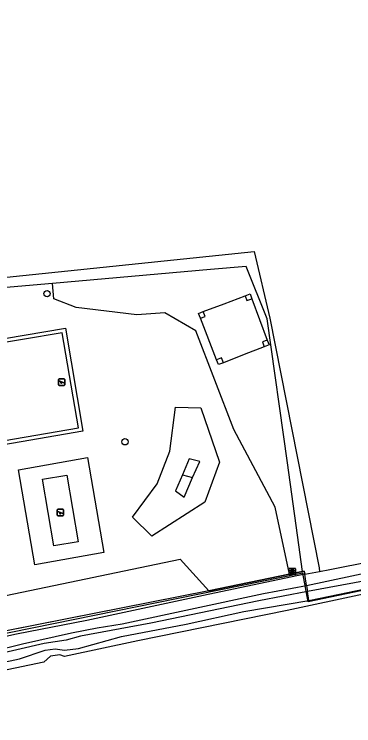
# Model space of a CAD drawing. Extents: x 162880 to 165536, y 384011 to 385179.
# Drawn here: x 164720.7 to 164773.1, y 384316.2 to 384426 of the extents above; entities that cross this region are included whole.
import ezdxf

# ---------------------------------------------------------------- set-up
doc = ezdxf.new("R2010")
doc.units = 0
for name, color, linetype in [('IMGEO_Boom', 7, 'Continuous'), ('IMGEO_Bouwland', 7, 'Continuous'), ('IMGEO_Grasland_overig', 7, 'Continuous'), ('IMGEO_Greppel_droge_sloot', 7, 'Continuous'), ('IMGEO_Groenvoorziening', 7, 'Continuous'), ('IMGEO_Hek', 7, 'Continuous'), ('IMGEO_Hoogspanningsmast', 7, 'Continuous'), ('IMGEO_Loofbos', 7, 'Continuous'), ('IMGEO_Oever', 7, 'Continuous'), ('IMGEO_Rioolput', 7, 'Continuous'), ('IMGEO_Speelvoorziening', 7, 'Continuous'), ('IMGEO_Spoorbaan_halfverhard', 7, 'Continuous'), ('IMGEO_Voetpad_open', 7, 'Continuous'), ('IMGEO_Waterloop', 7, 'Continuous')]:
    doc.layers.add(name, color=color, linetype=linetype)

msp = doc.modelspace()

# ---------------------------------------------------------------- linework, layer by layer
at = {"layer": 'IMGEO_Boom'}
for centre in [(164725.73, 384382.9), (164737.76, 384360.02)]:
    msp.add_circle(centre, 0.489, dxfattribs=at)
at = {"layer": 'IMGEO_Bouwland'}
msp.add_lwpolyline([(164767.8, 384340.01), (164769.36, 384340.32), (164807.26, 384347.79), (164852.91, 384357.01), (164886.2, 384363.73), (165085.48, 384405.66), (165085.86, 384405.6), (165086.64, 384405.92), (165086.84, 384407.38)], dxfattribs=at)
at = {"layer": 'IMGEO_Grasland_overig'}
for points in [[(164708.48, 384603.19), (164705.05, 384532.55), (164706.64, 384530.03), (164706.11, 384512.04), (164706.11, 384491.41), (164707.17, 384478.44), (164716.43, 384430.68), (164697.64, 384427.51), (164702.94, 384393.38), (164705.6, 384383.98), (164757.71, 384389.41), (164760.12, 384379.09), (164767.71, 384340.53), (164767.8, 384340.01)], [(164726.55, 384384.47), (164720.02, 384383.9)], [(164765.51, 384339.56), (164750.62, 384336.44), (164731.85, 384332.43), (164721.03, 384330.29), (164708.23, 384327.49), (164705.3, 384326.69), (164696.31, 384325.07), (164690.89, 384323.68), (164685.66, 384322.23), (164683.68, 384321.87), (164681.68, 384321.96), (164678.81, 384321.9), (164676.12, 384321.36)], [(164750.68, 384336.98), (164763.15, 384339.58)], [(164765.51, 384339.56), (164765.44, 384340.05), (164765.14, 384339.99)], [(164765.51, 384339.56), (164767.8, 384340.01)], [(164783.99, 384339.14), (164770.89, 384336.45), (164766.11, 384335.47), (164766.11, 384335.5)], [(164750.68, 384336.98), (164678.08, 384322.63), (164677.85, 384322.59), (164675.97, 384322.22), (164675.98, 384322.17), (164676.12, 384321.36)], [(164676.56, 384318.94), (164676.59, 384318.83), (164677.85, 384318.65), (164679.25, 384318.09), (164680.79, 384318.03), (164683.52, 384318.34), (164690.12, 384319.59), (164699.64, 384321.62), (164714.44, 384325.02), (164721.47, 384326.48), (164725.42, 384327.82), (164726.98, 384328.03), (164728.42, 384327.84), (164730.57, 384328.11), (164737.23, 384329.93), (164747.22, 384331.88), (164756.08, 384333.79), (164766.11, 384335.5)]]:
    msp.add_lwpolyline(points, dxfattribs=at)
at = {"layer": 'IMGEO_Greppel_droge_sloot'}
for points in [[(164717.33, 384327.71), (164721.92, 384328.84), (164729.5, 384330.52), (164733.48, 384331.3), (164737.34, 384331.93), (164759.14, 384336.58), (164765.77, 384337.82)], [(164765.91, 384336.88), (164758.44, 384335.48), (164741.75, 384332.02), (164730.88, 384329.99), (164728.66, 384329.4), (164725.29, 384328.88), (164716.12, 384326.74)]]:
    msp.add_lwpolyline(points, dxfattribs=at)
at = {"layer": 'IMGEO_Groenvoorziening'}
for points in [[(164749.47, 384365.26), (164752.33, 384356.85), (164750.07, 384350.71), (164741.93, 384345.45), (164738.92, 384348.37), (164742.73, 384353.51), (164744.68, 384358.56), (164745.54, 384365.37), (164749.47, 384365.26)], [(164748.2, 384354.48), (164749.29, 384356.95), (164747.68, 384357.38), (164746.63, 384354.93)], [(164746.63, 384354.93), (164745.56, 384352.46), (164746.88, 384351.46), (164748.2, 384354.48)], [(164746.63, 384354.93), (164748.2, 384354.48)], [(164702.61, 384331.54), (164709.37, 384333.06), (164708.77, 384336.79), (164713.6, 384337.99), (164719.39, 384336.26), (164746.26, 384341.89), (164750.68, 384336.98)]]:
    msp.add_lwpolyline(points, dxfattribs=at)
at = {"layer": 'IMGEO_Hek'}
for points in [[(165092.26, 384403.34), (165087.37, 384402.25), (165080.04, 384400.72), (165065.36, 384397.66), (165048.23, 384394.09), (165028.62, 384390.03), (165001.7, 384384.41), (164977.16, 384379.34), (164967.4, 384377.26), (164879.27, 384358.85), (164837.74, 384350.21), (164803.5, 384343.11), (164766.04, 384335.31), (164765.19, 384339.75), (164704.13, 384327.32), (164675.91, 384322.05), (164676.85, 384317.5)], [(164762.82, 384356.77), (164759.73, 384379.03), (164756.46, 384387.08), (164750.96, 384386.6)], [(164750.96, 384386.6), (164726.55, 384384.47)], [(164726.55, 384384.47), (164704.06, 384382.51)], [(164764.37, 384345.58), (164762.82, 384356.77)], [(164854.21, 384353.68), (164820.08, 384346.54), (164770.89, 384336.45)], [(164765.14, 384339.99), (164764.37, 384345.58)], [(164763.15, 384339.58), (164750.68, 384336.98)], [(164765.14, 384339.99), (164763.15, 384339.58)], [(164765.14, 384339.99), (164765.44, 384340.05), (164765.51, 384339.56)], [(164750.68, 384336.98), (164675.97, 384322.22), (164676.85, 384317.39)]]:
    msp.add_lwpolyline(points, dxfattribs=at)
at = {"layer": 'IMGEO_Hoogspanningsmast'}
for points in [[(164756.31, 384382.57), (164757.06, 384382.85), (164757.34, 384382.1)], [(164756.31, 384382.57), (164756.59, 384381.82), (164757.34, 384382.1)], [(164749.4, 384379.1), (164749.11, 384379.85), (164749.85, 384380.13)], [(164749.4, 384379.1), (164750.14, 384379.38), (164749.85, 384380.13)], [(164759.72, 384375.72), (164758.97, 384375.44), (164759.26, 384374.68)], [(164759.72, 384375.72), (164760, 384374.97), (164759.26, 384374.68)], [(164752.95, 384372.23), (164752.66, 384372.98), (164751.91, 384372.68)], [(164752.95, 384372.23), (164752.2, 384371.94), (164751.91, 384372.68)]]:
    msp.add_lwpolyline(points, dxfattribs=at)
at = {"layer": 'IMGEO_Loofbos'}
for points in [[(164765.14, 384339.99), (164764.37, 384345.58), (164762.82, 384356.77), (164759.73, 384379.03), (164756.46, 384387.08), (164750.96, 384386.6), (164726.55, 384384.47)], [(164763.15, 384339.58), (164760.92, 384349.91), (164754.58, 384361.94), (164748.67, 384377.13), (164743.89, 384379.92), (164739.61, 384379.62), (164730.25, 384380.73), (164726.78, 384382.11), (164726.55, 384384.47)], [(164749.85, 384380.13), (164753.05, 384381.34), (164756.31, 384382.57)], [(164757.34, 384382.1), (164759.72, 384375.72)], [(164751.91, 384372.68), (164749.4, 384379.1)], [(164759.26, 384374.68), (164756.17, 384373.48), (164752.95, 384372.23)], [(164763.15, 384339.58), (164765.14, 384339.99)]]:
    msp.add_lwpolyline(points, dxfattribs=at)
at = {"layer": 'IMGEO_Oever'}
for points in [[(164765.77, 384337.82), (164765.51, 384339.56)], [(164766.11, 384335.5), (164765.91, 384336.88)]]:
    msp.add_lwpolyline(points, dxfattribs=at)
at = {"layer": 'IMGEO_Rioolput'}
for p, q in [((164763.08, 384339.55), (164763.08, 384340.41)), ((164763.16, 384340.48), (164764.01, 384340.48)), ((164763.57, 384340.26), (164763.59, 384340.26)), ((164763.59, 384339.7), (164763.57, 384339.7)), ((164764.08, 384340.41), (164764.08, 384339.55)), ((164764.01, 384339.48), (164763.16, 384339.48))]:
    msp.add_line(p, q, dxfattribs=at)
for points in [[(164763.08, 384339.55), (164763.08, 384340.41)], [(164763.16, 384340.48), (164764.01, 384340.48)], [(164763.67, 384340.18), (164763.42, 384340.18), (164763.42, 384339.78)], [(164763.42, 384339.78), (164763.54, 384339.78), (164763.54, 384339.94), (164763.55, 384339.94)], [(164763.6, 384340.1), (164763.54, 384340.1), (164763.54, 384340.02)], [(164763.54, 384340.02), (164763.59, 384340.02)], [(164763.6, 384339.91), (164763.67, 384339.78), (164763.81, 384339.78), (164763.75, 384339.91)], [(164764.08, 384340.41), (164764.08, 384339.55)], [(164764.01, 384339.48), (164763.16, 384339.48)]]:
    msp.add_lwpolyline(points, dxfattribs=at)
for centre, radius, start, end in [((164763.16, 384340.4), 0.0765, 91.552, 178.448), ((164763.16, 384340.4), 0.0765, 91.552, 178.448), ((164763.16, 384339.56), 0.0765, 181.552, 268.448), ((164763.16, 384339.56), 0.0765, 181.552, 268.448), ((164763.55, 384339.89), 0.0533, 26.0293, 88.6989), ((164763.58, 384340.21), 0.19, 274.7715, 282.9687), ((164763.6, 384340), 0.0964, 77.0061, 93.1865), ((164763.62, 384340.06), 0.0378, 276.6634, 79.6772), ((164763.67, 384340.07), 0.109, 350.3612, 89.416), ((164763.67, 384340.07), 0.112, 277.5842, 350.9817), ((164763.65, 384339.85), 0.108, 29.5134, 73.7905), ((164764.01, 384340.4), 0.0765, 1.552, 88.448), ((164764.01, 384340.4), 0.0765, 1.552, 88.448), ((164764.01, 384339.56), 0.0765, 271.552, 358.448), ((164764.01, 384339.56), 0.0765, 271.552, 358.448)]:
    msp.add_arc(centre, radius, start, end, dxfattribs=at)
for centre, major_axis, ratio, start_param, end_param in [((164763.57, 384339.98), (-0.387, 0.002), 0.722429, 4.712389, 7.853982), ((164763.59, 384339.98), (-0.39, 0.002), 0.717154, 1.570796, 4.712389)]:
    msp.add_ellipse(centre, major_axis=major_axis, ratio=ratio, start_param=start_param, end_param=end_param, dxfattribs=at)
at = {"layer": 'IMGEO_Speelvoorziening'}
for p, q in [((164727.48, 384368.83), (164727.48, 384369.63)), ((164727.48, 384369.63), (164727.48, 384368.83)), ((164727.86, 384369.26), (164727.52, 384369.4)), ((164727.55, 384369.46), (164728.42, 384369.11)), ((164727.58, 384369.73), (164728.37, 384369.73)), ((164728.37, 384369.73), (164727.58, 384369.73)), ((164728.4, 384369.05), (164728.06, 384369.18)), ((164728.47, 384369.63), (164728.47, 384368.83)), ((164728.47, 384368.83), (164728.47, 384369.63)), ((164728.37, 384368.73), (164727.58, 384368.73)), ((164727.58, 384368.73), (164728.37, 384368.73)), ((164727.3, 384348.7), (164727.3, 384349.49)), ((164727.3, 384349.49), (164727.3, 384348.7)), ((164727.4, 384349.59), (164728.19, 384349.59)), ((164728.19, 384349.59), (164727.4, 384349.59)), ((164728.29, 384349.49), (164728.29, 384348.7)), ((164728.29, 384348.7), (164728.29, 384349.49)), ((164727.68, 384349.12), (164727.34, 384349.26)), ((164727.37, 384349.32), (164728.25, 384348.97)), ((164728.19, 384348.6), (164727.4, 384348.6)), ((164727.4, 384348.6), (164728.19, 384348.6)), ((164728.22, 384348.91), (164727.88, 384349.04))]:
    msp.add_line(p, q, dxfattribs=at)
for centre, radius, start, end in [((164727.58, 384369.63), 0.1, 90, 180), ((164727.58, 384369.63), 0.1, 90, 180), ((164727.53, 384369.43), 0.0327, 68.078, 248.078), ((164727.94, 384369.17), 0.12, 130.9928, 5.1632), ((164728.37, 384369.63), 0.1, 0, 90), ((164728.37, 384369.63), 0.1, 360, 90), ((164727.58, 384368.83), 0.1, 180, 270), ((164727.58, 384368.83), 0.1, 180, 270), ((164728.37, 384368.83), 0.1, 270, 0), ((164728.37, 384368.83), 0.1, 270, 0), ((164728.41, 384369.08), 0.0327, 248.078, 68.078), ((164727.4, 384349.49), 0.1, 90, 180), ((164727.4, 384349.49), 0.1, 90, 180), ((164728.19, 384349.49), 0.1, 0, 90), ((164728.19, 384349.49), 0.1, 360, 90), ((164727.4, 384348.7), 0.1, 180, 270), ((164727.4, 384348.7), 0.1, 180, 270), ((164727.36, 384349.29), 0.0327, 68.078, 248.078), ((164727.76, 384349.03), 0.12, 130.9928, 5.1632), ((164728.19, 384348.7), 0.1, 270, 0), ((164728.19, 384348.7), 0.1, 270, 0), ((164728.23, 384348.94), 0.0327, 248.078, 68.078)]:
    msp.add_arc(centre, radius, start, end, dxfattribs=at)
at = {"layer": 'IMGEO_Spoorbaan_halfverhard'}
msp.add_lwpolyline([(164783.99, 384339.14), (164783.27, 384338.21), (164774.59, 384336.49), (164762.81, 384333.96), (164739.74, 384329.29), (164728.43, 384326.86), (164727.71, 384327.1), (164726.26, 384326.92), (164725.22, 384326.01), (164678.24, 384316.17), (164677.89, 384317.83), (164676.87, 384317.62), (164676.8, 384317.61)], dxfattribs=at)
at = {"layer": 'IMGEO_Voetpad_open'}
for points in [[(164705.53, 384357.25), (164702.81, 384373.22), (164712.29, 384374.82), (164711.33, 384380.15), (164715.47, 384380.85), (164716.38, 384375.5), (164719.15, 384375.95), (164728.59, 384377.58), (164731.27, 384361.67), (164710.66, 384358.13)], [(164706, 384357.97), (164730.58, 384362.15), (164728.07, 384376.85), (164703.52, 384372.73), (164706, 384357.97)], [(164731.96, 384357.58), (164734.48, 384342.9), (164723.84, 384341.03), (164721.32, 384355.7), (164731.96, 384357.58)], [(164726.78, 384343.93), (164725.03, 384354.23), (164728.79, 384354.88), (164730.54, 384344.58), (164726.78, 384343.93)]]:
    msp.add_lwpolyline(points, dxfattribs=at)
at = {"layer": 'IMGEO_Waterloop'}
for points in [[(164765.77, 384337.82), (164807.47, 384346.74)], [(164783.77, 384340.18), (164765.91, 384336.88)], [(164765.77, 384337.82), (164765.91, 384336.88)]]:
    msp.add_lwpolyline(points, dxfattribs=at)

doc.saveas('drawing.dxf')
